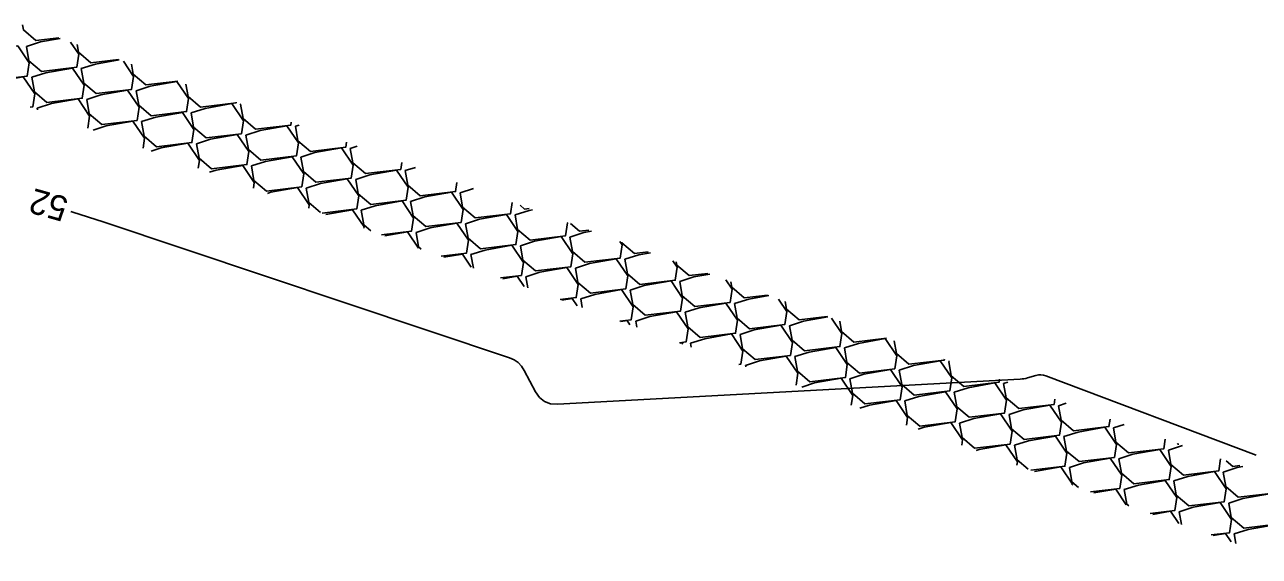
# Model space of a CAD drawing. Extents: x 2384780 to 2405861, y 547869 to 573706.
# Drawn here: x 2394318.5 to 2394417.5, y 553544.4 to 553587 of the extents above; entities that cross this region are included whole.
import ezdxf

# ---------------------------------------------------------------- set-up
doc = ezdxf.new("R2010")
doc.units = 0
doc.layers.add('Old_Level_5', color=7, linetype='Continuous')
doc.layers.add('Old_Level_60', color=7, linetype='Continuous')

msp = doc.modelspace()

# ---------------------------------------------------------------- linework, layer by layer
at = {"layer": 'Old_Level_5'}
for points in [[(2394321.28525, 553585.96625), (2394319.44975, 553585.7495), (2394318.44925, 553586.601), (2394318.375, 553587.02225)], [(2394318.6815, 553585.284), (2394319.81025, 553585.648), (2394321.393, 553585.927)], [(2394322.22225, 553585.62625), (2394322.87975, 553584.6535), (2394322.721, 553583.61), (2394319.886, 553583.275), (2394318.8855, 553584.12675), (2394318.6815, 553585.284)], [(2394326.05675, 553584.23475), (2394323.84975, 553583.974), (2394322.84925, 553584.82575), (2394322.74125, 553585.43775)], [(2394314.7175, 553584.585), (2394315.8465, 553584.949), (2394317.9885, 553585.32675), (2394318.91575, 553583.9545), (2394318.757, 553582.911), (2394315.92225, 553582.57625), (2394314.9215, 553583.42775), (2394314.7175, 553584.585)], [(2394319.11775, 553582.8095), (2394320.2465, 553583.17375), (2394322.3885, 553583.55125), (2394323.316, 553582.179), (2394323.15725, 553581.13575), (2394320.32225, 553580.80075), (2394319.32175, 553581.6525), (2394319.11775, 553582.8095)], [(2394323.0815, 553583.5085), (2394324.2105, 553583.8725), (2394326.125, 553584.21)], [(2394326.46225, 553584.08775), (2394327.27975, 553582.878), (2394327.121, 553581.8345), (2394324.28625, 553581.49975), (2394323.2855, 553582.3515), (2394323.0815, 553583.5085)], [(2394330.82875, 553582.50325), (2394328.25, 553582.19875), (2394327.2495, 553583.05025), (2394327.108, 553583.8535)], [(2394315.15375, 553582.11075), (2394316.28275, 553582.47475), (2394318.42475, 553582.8525), (2394319.352, 553581.48), (2394319.1935, 553580.43675), (2394318.99725, 553580.4135)], [(2394327.48175, 553581.73325), (2394328.6105, 553582.09725), (2394330.7525, 553582.475), (2394331.68, 553581.1025), (2394331.52125, 553580.05925), (2394328.68625, 553579.72425), (2394327.68575, 553580.576), (2394327.48175, 553581.73325)], [(2394323.51775, 553581.03425), (2394324.64675, 553581.39825), (2394326.78875, 553581.776), (2394327.716, 553580.40375), (2394327.55725, 553579.36025), (2394324.7225, 553579.0255), (2394323.72175, 553579.877), (2394323.51775, 553581.03425)], [(2394335.493, 553580.81075), (2394335.485, 553580.75825), (2394332.65025, 553580.42325), (2394331.6495, 553581.275), (2394331.47425, 553582.269)], [(2394319.554, 553580.33525), (2394320.683, 553580.69925), (2394322.82475, 553581.077), (2394323.75225, 553579.70475), (2394323.60575, 553578.74125)], [(2394331.88175, 553579.95775), (2394333.01075, 553580.32175), (2394335.15275, 553580.6995), (2394336.08, 553579.32725), (2394335.92125, 553578.28375), (2394333.0865, 553577.949), (2394332.08575, 553578.8005), (2394331.88175, 553579.95775)], [(2394335.84575, 553580.65675), (2394335.88375, 553580.669)], [(2394339.919, 553579.20475), (2394339.88525, 553578.98275), (2394337.05025, 553578.64775), (2394336.04975, 553579.4995), (2394335.84575, 553580.65675)], [(2394319.57725, 553580.203), (2394319.554, 553580.33525)], [(2394327.918, 553579.25875), (2394329.047, 553579.623), (2394331.18875, 553580.0005), (2394332.11625, 553578.62825), (2394331.9575, 553577.58475), (2394329.1225, 553577.25), (2394328.122, 553578.10175), (2394327.918, 553579.25875)], [(2394324.03425, 553578.58575), (2394325.083, 553578.924), (2394327.225, 553579.30175), (2394328.1525, 553577.92925), (2394328.03175, 553577.1355)], [(2394336.282, 553578.18225), (2394337.411, 553578.5465), (2394339.55275, 553578.92425), (2394340.48025, 553577.55175), (2394340.3215, 553576.5085), (2394337.4865, 553576.1735), (2394336.486, 553577.02525), (2394336.282, 553578.18225)], [(2394340.24575, 553578.88125), (2394340.545, 553578.97775)], [(2394344.34475, 553577.599), (2394344.28525, 553577.20725), (2394341.4505, 553576.8725), (2394340.44975, 553577.72425), (2394340.24575, 553578.88125)], [(2394328.6955, 553576.8945), (2394329.48325, 553577.1485), (2394331.62525, 553577.52625), (2394332.5525, 553576.154), (2394332.4575, 553575.5295)], [(2394332.318, 553577.4835), (2394333.447, 553577.8475), (2394335.589, 553578.22525), (2394336.5165, 553576.853), (2394336.35775, 553575.8095), (2394333.52275, 553575.4745), (2394332.52225, 553576.32625), (2394332.318, 553577.4835)], [(2394340.682, 553576.407), (2394341.811, 553576.771), (2394343.953, 553577.14875), (2394344.8805, 553575.7765), (2394344.72175, 553574.733), (2394341.88675, 553574.39825), (2394340.88625, 553575.24975), (2394340.682, 553576.407)], [(2394344.646, 553577.106), (2394345.206, 553577.2865)], [(2394348.77075, 553575.993), (2394348.6855, 553575.432), (2394345.8505, 553575.097), (2394344.85, 553575.94875), (2394344.646, 553577.106)], [(2394333.3565, 553575.20325), (2394333.88325, 553575.37325), (2394336.02525, 553575.75075), (2394336.95275, 553574.3785), (2394336.8835, 553573.9235)], [(2394336.71825, 553575.708), (2394337.84725, 553576.072), (2394339.98925, 553576.44975), (2394340.9165, 553575.0775), (2394340.75775, 553574.034), (2394337.923, 553573.69925), (2394336.92225, 553574.551), (2394336.71825, 553575.708)], [(2394349.046, 553575.3305), (2394349.867, 553575.59525)], [(2394341.1185, 553573.93275), (2394342.24725, 553574.29675), (2394344.38925, 553574.6745), (2394345.31675, 553573.302), (2394345.158, 553572.25875), (2394342.37725, 553571.93025)], [(2394345.08225, 553574.6315), (2394346.21125, 553574.99575), (2394348.35325, 553575.37325), (2394349.2805, 553574.001), (2394349.12175, 553572.95775), (2394346.287, 553572.62275), (2394345.28625, 553573.4745), (2394345.08225, 553574.6315)], [(2394353.197, 553574.387), (2394353.08575, 553573.6565), (2394350.25075, 553573.32175), (2394349.25025, 553574.1735), (2394349.046, 553575.3305)], [(2394338.01775, 553573.512), (2394338.2835, 553573.59775), (2394340.4255, 553573.9755), (2394341.35275, 553572.60325), (2394341.30925, 553572.31775)], [(2394342.2695, 553571.96925), (2394341.3225, 553572.7755), (2394341.1185, 553573.93275)], [(2394349.4825, 553572.85625), (2394350.61125, 553573.22025), (2394352.75325, 553573.598), (2394353.68075, 553572.22575), (2394353.522, 553571.18225), (2394350.687, 553570.84725), (2394349.6865, 553571.699), (2394349.4825, 553572.85625)], [(2394353.44625, 553573.55525), (2394354.528, 553573.904)], [(2394345.5185, 553572.15725), (2394346.6475, 553572.52125), (2394348.7895, 553572.899), (2394349.71675, 553571.52675), (2394349.558, 553570.48325), (2394347.149, 553570.19875)], [(2394357.62275, 553572.781), (2394357.48575, 553571.88125), (2394354.651, 553571.54625), (2394353.65025, 553572.398), (2394353.44625, 553573.55525)], [(2394342.6785, 553571.82075), (2394342.6835, 553571.8225), (2394344.8255, 553572.2), (2394345.753, 553570.82775), (2394345.73525, 553570.71175)], [(2394346.30375, 553570.5055), (2394345.7225, 553571), (2394345.5185, 553572.15725)], [(2394353.8825, 553571.08075), (2394355.0115, 553571.445), (2394357.1535, 553571.8225), (2394358.08075, 553570.45025), (2394357.922, 553569.40675), (2394355.08725, 553569.072), (2394354.0865, 553569.92375), (2394353.8825, 553571.08075)], [(2394357.8465, 553571.77975), (2394358.97525, 553572.14375), (2394359.247, 553572.19175)], [(2394362.02025, 553571.18525), (2394362.04475, 553571.14925), (2394361.886, 553570.10575), (2394359.051, 553569.771), (2394358.0505, 553570.6225), (2394357.8465, 553571.77975)], [(2394358.98025, 553572.2885), (2394358.61475, 553572.24525), (2394358.25475, 553572.55175)], [(2394349.91875, 553570.38175), (2394351.0475, 553570.746), (2394353.1895, 553571.12375), (2394354.117, 553569.75125), (2394353.95825, 553568.708), (2394351.921, 553568.46725)], [(2394363.753, 553570.557), (2394363.01475, 553570.46975), (2394362.2885, 553571.088)], [(2394347.409, 553570.10425), (2394349.22575, 553570.42475), (2394350.10275, 553569.127)], [(2394350.33775, 553569.04175), (2394350.12275, 553569.22475), (2394349.91875, 553570.38175)], [(2394358.28275, 553569.3055), (2394359.4115, 553569.6695), (2394361.5535, 553570.04725), (2394362.481, 553568.67475), (2394362.32225, 553567.6315), (2394359.48725, 553567.2965), (2394358.48675, 553568.14825), (2394358.28275, 553569.3055)], [(2394362.2465, 553570.00425), (2394363.3755, 553570.3685), (2394363.9795, 553570.475)], [(2394366.25875, 553569.649), (2394366.44475, 553569.37375), (2394366.286, 553568.3305), (2394363.45125, 553567.9955), (2394362.4505, 553568.84725), (2394362.2465, 553570.00425)], [(2394352.141, 553568.3875), (2394353.62575, 553568.64925), (2394354.34275, 553567.5885)], [(2394354.31875, 553568.6065), (2394355.44775, 553568.9705), (2394357.58975, 553569.34825), (2394358.517, 553567.976), (2394358.3585, 553566.9325), (2394356.69275, 553566.73575)], [(2394368.52925, 553568.826), (2394367.415, 553568.6945), (2394366.4145, 553569.54625), (2394366.40575, 553569.59575)], [(2394366.64675, 553568.229), (2394367.7755, 553568.593), (2394368.71525, 553568.75875)], [(2394354.50875, 553567.52825), (2394354.31875, 553568.6065)], [(2394362.68275, 553567.53), (2394363.81175, 553567.894), (2394365.95375, 553568.27175), (2394366.881, 553566.8995), (2394366.7225, 553565.856), (2394363.8875, 553565.52125), (2394362.88675, 553566.373), (2394362.68275, 553567.53)], [(2394370.49725, 553568.113), (2394370.845, 553567.5985), (2394370.68625, 553566.555), (2394367.85125, 553566.22025), (2394366.85075, 553567.07175), (2394366.64675, 553568.229)], [(2394373.30575, 553567.09525), (2394371.81525, 553566.919), (2394370.8145, 553567.77075), (2394370.77175, 553568.0135)], [(2394356.8725, 553566.6705), (2394358.026, 553566.874), (2394358.58275, 553566.05)], [(2394358.719, 553566.831), (2394359.848, 553567.19525), (2394361.98975, 553567.57275), (2394362.91725, 553566.2005), (2394362.7585, 553565.15725), (2394361.465, 553565.0045)], [(2394358.8755, 553565.94375), (2394358.719, 553566.831)], [(2394371.04675, 553566.4535), (2394372.17575, 553566.81775), (2394373.451, 553567.0425)], [(2394363.119, 553565.05575), (2394364.248, 553565.41975), (2394366.39, 553565.7975), (2394367.3175, 553564.42525), (2394367.15875, 553563.38175), (2394366.24175, 553563.2735)], [(2394367.083, 553565.75475), (2394368.212, 553566.11875), (2394370.35375, 553566.4965), (2394371.28125, 553565.124), (2394371.1225, 553564.08075), (2394368.2875, 553563.74575), (2394367.287, 553564.5975), (2394367.083, 553565.75475)], [(2394374.7355, 553566.577), (2394375.245, 553565.823), (2394375.08625, 553564.7795), (2394372.2515, 553564.44475), (2394371.25075, 553565.2965), (2394371.04675, 553566.4535)], [(2394378.08225, 553565.36425), (2394376.21525, 553565.14375), (2394375.21475, 553565.99525), (2394375.138, 553566.43125)], [(2394361.605, 553564.95375), (2394362.42625, 553565.0985), (2394362.822, 553564.51275)], [(2394363.24175, 553564.3605), (2394363.119, 553565.05575)], [(2394371.483, 553563.97925), (2394372.612, 553564.34325), (2394374.754, 553564.721), (2394375.6815, 553563.34875), (2394375.52275, 553562.30525), (2394372.68775, 553561.9705), (2394371.68725, 553562.822), (2394371.483, 553563.97925)], [(2394375.447, 553564.67825), (2394376.576, 553565.04225), (2394378.18675, 553565.32625)], [(2394378.97375, 553565.041), (2394379.64525, 553564.04775), (2394379.4865, 553563.00425), (2394376.6515, 553562.66925), (2394375.651, 553563.521), (2394375.447, 553564.67825)], [(2394382.8585, 553563.63325), (2394380.6155, 553563.36825), (2394379.61475, 553564.22), (2394379.50375, 553564.849)], [(2394367.51925, 553563.28025), (2394368.64825, 553563.6445), (2394370.79025, 553564.022), (2394371.7175, 553562.64975), (2394371.55875, 553561.60625), (2394371.01825, 553561.5425)], [(2394366.3405, 553563.2375), (2394366.82625, 553563.32325), (2394367.0605, 553562.97675)], [(2394367.60775, 553562.7785), (2394367.51925, 553563.28025)], [(2394375.88325, 553562.20375), (2394377.01225, 553562.568), (2394379.15425, 553562.9455), (2394380.0815, 553561.57325), (2394379.92275, 553560.53), (2394377.088, 553560.195), (2394376.08725, 553561.04675), (2394375.88325, 553562.20375)], [(2394379.847, 553562.90275), (2394380.976, 553563.26675), (2394382.92275, 553563.61)], [(2394383.21225, 553563.50525), (2394384.0455, 553562.27225), (2394383.88675, 553561.22875), (2394381.05175, 553560.894), (2394380.05125, 553561.74575), (2394379.847, 553562.90275)], [(2394387.63525, 553561.90225), (2394385.0155, 553561.593), (2394384.015, 553562.4445), (2394383.87, 553563.26675)], [(2394371.9195, 553561.505), (2394373.04825, 553561.869), (2394375.19025, 553562.24675), (2394376.11775, 553560.87425), (2394375.959, 553559.831), (2394375.7945, 553559.8115)], [(2394384.24725, 553561.1275), (2394385.37625, 553561.4915), (2394387.51825, 553561.86925), (2394388.4455, 553560.49675), (2394388.28675, 553559.4535), (2394385.452, 553559.1185), (2394384.45125, 553559.97025), (2394384.24725, 553561.1275)], [(2394371.0765, 553561.52125), (2394371.2265, 553561.54775), (2394371.29875, 553561.44075)], [(2394371.974, 553561.19625), (2394371.9195, 553561.505)], [(2394380.2835, 553560.4285), (2394381.41225, 553560.7925), (2394383.55425, 553561.17025), (2394384.48175, 553559.798), (2394384.323, 553558.7545), (2394381.488, 553558.41975), (2394380.4875, 553559.27125), (2394380.2835, 553560.4285)], [(2394392.262, 553560.22575), (2394392.25075, 553560.1525), (2394389.41575, 553559.8175), (2394388.41525, 553560.66925), (2394388.236, 553561.6845)], [(2394376.3195, 553559.7295), (2394377.4485, 553560.0935), (2394379.5905, 553560.47125), (2394380.51775, 553559.099), (2394380.37375, 553558.15225)], [(2394376.33975, 553559.614), (2394376.3195, 553559.7295)], [(2394388.6475, 553559.352), (2394389.77625, 553559.716), (2394391.91825, 553560.09375), (2394392.84575, 553558.7215), (2394392.687, 553557.678), (2394389.852, 553557.34325), (2394388.8515, 553558.19475), (2394388.6475, 553559.352)], [(2394392.61125, 553560.051), (2394392.6815, 553560.0735)], [(2394396.688, 553558.62175), (2394396.65075, 553558.377), (2394393.816, 553558.042), (2394392.81525, 553558.89375), (2394392.61125, 553560.051)], [(2394384.6835, 553558.653), (2394385.8125, 553559.01725), (2394387.9545, 553559.39475), (2394388.88175, 553558.0225), (2394388.723, 553556.979), (2394385.88825, 553556.64425), (2394384.8875, 553557.496), (2394384.6835, 553558.653)], [(2394380.82575, 553557.9885), (2394381.84875, 553558.31825), (2394383.9905, 553558.696), (2394384.918, 553557.3235), (2394384.8, 553556.54825)], [(2394393.0475, 553557.57675), (2394394.1765, 553557.94075), (2394396.3185, 553558.3185), (2394397.24575, 553556.946), (2394397.087, 553555.90275), (2394394.25225, 553555.56775), (2394393.2515, 553556.4195), (2394393.0475, 553557.57675)], [(2394397.0115, 553558.2755), (2394397.34575, 553558.38325)], [(2394401.11425, 553557.0175), (2394401.051, 553556.6015), (2394398.216, 553556.26675), (2394397.2155, 553557.1185), (2394397.0115, 553558.2755)], [(2394385.49, 553556.298), (2394386.24875, 553556.54275), (2394388.39075, 553556.9205), (2394389.318, 553555.54825), (2394389.22625, 553554.944)], [(2394389.08375, 553556.87775), (2394390.2125, 553557.24175), (2394392.3545, 553557.6195), (2394393.282, 553556.24725), (2394393.12325, 553555.20375), (2394390.28825, 553554.86875), (2394389.28775, 553555.7205), (2394389.08375, 553556.87775)], [(2394393.48375, 553555.10225), (2394394.61275, 553555.46625), (2394396.75475, 553555.844), (2394397.682, 553554.47175), (2394397.5235, 553553.42825), (2394394.6885, 553553.0935), (2394393.68775, 553553.94525), (2394393.48375, 553555.10225)], [(2394397.44775, 553555.80125), (2394398.5765, 553556.16525), (2394400.7185, 553556.543), (2394401.646, 553555.17075), (2394401.48725, 553554.12725), (2394398.65225, 553553.7925), (2394397.65175, 553554.644), (2394397.44775, 553555.80125)], [(2394401.4115, 553556.50025), (2394402.00975, 553556.693)], [(2394405.5405, 553555.41375), (2394405.451, 553554.82625), (2394402.61625, 553554.49125), (2394401.6155, 553555.343), (2394401.4115, 553556.50025)], [(2394390.15425, 553554.60775), (2394390.649, 553554.7675), (2394392.79075, 553555.145), (2394393.71825, 553553.77275), (2394393.6525, 553553.34025)], [(2394401.84775, 553554.02575), (2394402.97675, 553554.39), (2394405.11875, 553554.7675), (2394406.046, 553553.39525), (2394405.8875, 553552.352), (2394403.0525, 553552.017), (2394402.05175, 553552.86875), (2394401.84775, 553554.02575)], [(2394405.81175, 553554.72475), (2394406.674, 553555.00275)], [(2394397.884, 553553.327), (2394399.013, 553553.691), (2394401.15475, 553554.06875), (2394402.08225, 553552.69625), (2394401.9235, 553551.653), (2394399.197, 553551.33075)], [(2394409.96675, 553553.8095), (2394409.85125, 553553.05075), (2394407.01625, 553552.716), (2394406.01575, 553553.56775), (2394405.81175, 553554.72475)], [(2394394.81825, 553552.9175), (2394395.049, 553552.992), (2394397.191, 553553.36975), (2394398.1185, 553551.9975), (2394398.07875, 553551.736)], [(2394398.98175, 553551.40875), (2394398.088, 553552.16975), (2394397.884, 553553.327)], [(2394406.248, 553552.2505), (2394407.377, 553552.6145), (2394409.51875, 553552.99225), (2394410.44625, 553551.62), (2394410.2875, 553550.5765), (2394407.4525, 553550.2415), (2394406.452, 553551.09325), (2394406.248, 553552.2505)], [(2394410.21175, 553552.9495), (2394411.34075, 553553.3135), (2394411.35925, 553553.31675)], [(2394414.39925, 553552.24725), (2394414.2515, 553551.2755), (2394411.4165, 553550.9405), (2394410.41575, 553551.79225), (2394410.21175, 553552.9495)], [(2394411.05525, 553553.42375), (2394410.98025, 553553.415), (2394410.90975, 553553.475)], [(2394402.28425, 553551.5515), (2394403.413, 553551.9155), (2394405.555, 553552.29325), (2394406.4825, 553550.921), (2394406.32375, 553549.8775), (2394403.97325, 553549.6)], [(2394415.93875, 553551.7055), (2394415.38025, 553551.6395), (2394414.85475, 553552.087)], [(2394399.49125, 553551.22425), (2394401.59125, 553551.59425), (2394402.5185, 553550.222), (2394402.50475, 553550.13225)], [(2394403.01225, 553549.94825), (2394402.48825, 553550.39425), (2394402.28425, 553551.5515)], [(2394410.648, 553550.475), (2394411.777, 553550.83925), (2394413.919, 553551.21675), (2394414.8465, 553549.8445), (2394414.68775, 553548.801), (2394411.85275, 553548.46625), (2394410.85225, 553549.318), (2394410.648, 553550.475)], [(2394414.612, 553551.174), (2394415.741, 553551.538), (2394416.18975, 553551.61725)], [(2394418.67575, 553550.74225), (2394418.81025, 553550.5435), (2394418.6515, 553549.5), (2394415.8165, 553549.16525), (2394414.816, 553550.01675), (2394414.612, 553551.174)], [(2394404.22725, 553549.508), (2394405.99125, 553549.819), (2394406.842, 553548.5605)], [(2394406.68425, 553549.77625), (2394407.81325, 553550.14025), (2394409.95525, 553550.518), (2394410.8825, 553549.1455), (2394410.72375, 553548.10225), (2394408.762, 553547.8705)], [(2394407.0425, 553548.48775), (2394406.88825, 553548.619), (2394406.68425, 553549.77625)], [(2394415.04825, 553548.69975), (2394416.17725, 553549.06375), (2394418.31925, 553549.4415), (2394419.2465, 553548.069), (2394419.08775, 553547.02575), (2394416.253, 553546.69075), (2394415.25225, 553547.5425), (2394415.04825, 553548.69975)], [(2394408.97825, 553547.79425), (2394410.3915, 553548.0435), (2394411.05325, 553547.06425)], [(2394411.0845, 553548.00075), (2394412.21325, 553548.36475), (2394414.35525, 553548.7425), (2394415.28275, 553547.37025), (2394415.124, 553546.32675), (2394413.64525, 553546.15225)], [(2394411.2625, 553546.9905), (2394411.0845, 553548.00075)], [(2394415.4845, 553546.22525), (2394416.6135, 553546.5895), (2394418.7555, 553546.967), (2394419.68275, 553545.59475), (2394419.524, 553544.5515), (2394418.52875, 553544.43375)], [(2394413.80825, 553546.09475), (2394414.7915, 553546.26825), (2394415.252, 553545.58675)], [(2394415.62, 553545.45725), (2394415.4845, 553546.22525)]]:
    msp.add_lwpolyline(points, dxfattribs=at)
at = {"layer": 'Old_Level_60'}
msp.add_lwpolyline([(2394417.25125, 553552.54525), (2394400.39725, 553558.8875), (2394400.198, 553558.9455), (2394399.9975, 553558.97), (2394399.7955, 553558.961), (2394399.5925, 553558.9185), (2394398.92675, 553558.72475), (2394398.7835, 553558.6875), (2394398.63875, 553558.6585), (2394398.4925, 553558.638), (2394398.34475, 553558.62575), (2394361.25, 553556.622), (2394360.6945, 553556.65975), (2394360.21775, 553556.837), (2394359.82, 553557.15375), (2394359.50125, 553557.61025), (2394358.58875, 553559.3295), (2394358.36825, 553559.66825), (2394358.09775, 553559.94825), (2394357.77725, 553560.169), (2394357.40675, 553560.33075), (2394324.83575, 553571.22275), (2394322.40925, 553572.00025), (2394322.233, 553572.05175)], dxfattribs=at)

# ---------------------------------------------------------------- texts
msp.add_text('52', height=2, rotation=164.2679917, dxfattribs=at).set_placement((2394322.1535, 553573.1345))

doc.saveas('drawing.dxf')
